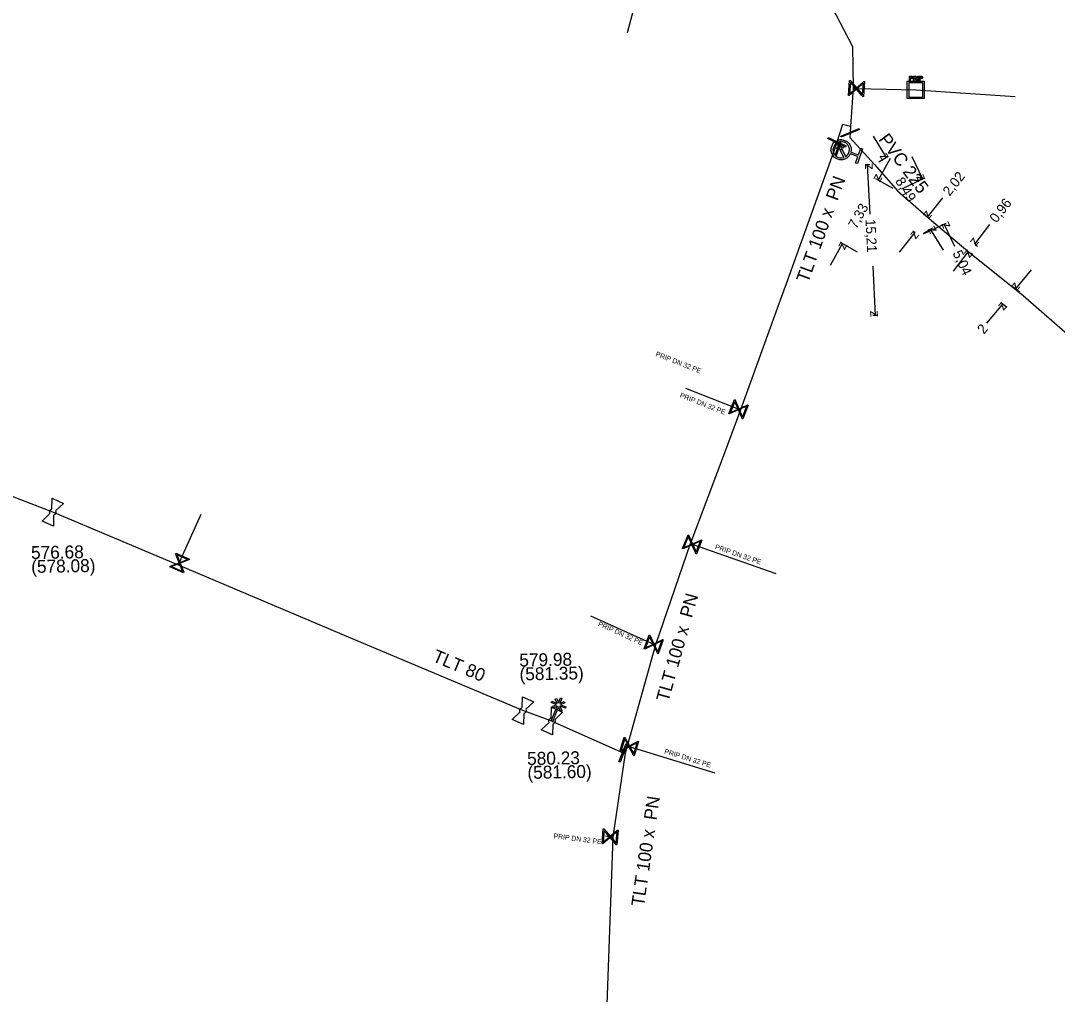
# Model space of a CAD drawing. Extents: x -643842 to -636370, y -1119190 to -1110210.
# Drawn here: x -641682.7 to -641578.2, y -1112919.9 to -1112821.7 of the extents above; entities that cross this region are included whole.
import ezdxf

# ---------------------------------------------------------------- set-up
doc = ezdxf.new("R2010")
doc.units = 0
for name, color, linetype in [('2', 7, 'Continuous'), ('22', 7, 'Continuous'), ('Default', 7, 'Continuous'), ('Level 10', 7, 'Continuous'), ('Level 16', 7, 'Continuous'), ('Level 18', 7, 'Continuous'), ('Level 20', 7, 'Continuous'), ('Level 21', 7, 'Continuous'), ('Level 23', 7, 'Continuous'), ('Level 27', 7, 'Continuous'), ('Level 28', 7, 'Continuous'), ('Level 33', 7, 'Continuous')]:
    doc.layers.add(name, color=color, linetype=linetype)

msp = doc.modelspace()

# ---------------------------------------------------------------- linework, layer by layer
at = {"layer": '2'}
msp.add_lwpolyline([(-641628.53, -1112890.5), (-641628.33, -1112890), (-641628.18, -1112890.06), (-641628.38, -1112890.56), (-641627.95, -1112890.37), (-641627.89, -1112890.52), (-641628.32, -1112890.7), (-641627.78, -1112890.92), (-641627.84, -1112891.06), (-641628.38, -1112890.84), (-641628.2, -1112891.28), (-641628.34, -1112891.34), (-641628.52, -1112890.91), (-641629.12, -1112892.38), (-641629.26, -1112892.32), (-641628.67, -1112890.85), (-641629.1, -1112891.03), (-641629.16, -1112890.89), (-641628.73, -1112890.7), (-641629.27, -1112890.49), (-641629.21, -1112890.34), (-641628.68, -1112890.56), (-641628.86, -1112890.13), (-641628.71, -1112890.07), (-641628.53, -1112890.5)], dxfattribs=at)
at = {"layer": 'Default'}
for points in [[(-641592.97, -1112827.31), (-641592.92, -1112827.31), (-641592.9, -1112827.31), (-641592.87, -1112827.32), (-641592.85, -1112827.33), (-641592.82, -1112827.35), (-641592.81, -1112827.37), (-641592.8, -1112827.4), (-641592.8, -1112827.43), (-641592.8, -1112827.49), (-641592.83, -1112827.52), (-641592.87, -1112827.56), (-641592.96, -1112827.56)], [(-641592.96, -1112827.51), (-641592.9, -1112827.51), (-641592.88, -1112827.49), (-641592.86, -1112827.47), (-641592.86, -1112827.43), (-641592.86, -1112827.41), (-641592.87, -1112827.39), (-641592.89, -1112827.37), (-641592.91, -1112827.36), (-641592.92, -1112827.36), (-641592.96, -1112827.36)], [(-641592.49, -1112827.65), (-641592.52, -1112827.61), (-641592.53, -1112827.59), (-641592.55, -1112827.57), (-641592.56, -1112827.56), (-641592.58, -1112827.55), (-641592.59, -1112827.55), (-641592.6, -1112827.54), (-641592.62, -1112827.54)], [(-641592.56, -1112827.5), (-641592.52, -1112827.5), (-641592.5, -1112827.49), (-641592.48, -1112827.48), (-641592.47, -1112827.46), (-641592.46, -1112827.45), (-641592.46, -1112827.42), (-641592.46, -1112827.39), (-641592.48, -1112827.37), (-641592.5, -1112827.35), (-641592.55, -1112827.35)], [(-641592.55, -1112827.31), (-641592.5, -1112827.31), (-641592.47, -1112827.32), (-641592.44, -1112827.33), (-641592.42, -1112827.36), (-641592.4, -1112827.39), (-641592.4, -1112827.42), (-641592.4, -1112827.47), (-641592.43, -1112827.5), (-641592.46, -1112827.53), (-641592.52, -1112827.54), (-641592.5, -1112827.55), (-641592.49, -1112827.56), (-641592.46, -1112827.58), (-641592.44, -1112827.62)], [(-641592, -1112827.31), (-641591.96, -1112827.31), (-641591.94, -1112827.31), (-641591.91, -1112827.32), (-641591.88, -1112827.33), (-641591.86, -1112827.35), (-641591.85, -1112827.37), (-641591.84, -1112827.4), (-641591.84, -1112827.43), (-641591.84, -1112827.49), (-641591.87, -1112827.52), (-641591.91, -1112827.56), (-641592, -1112827.56)], [(-641592, -1112827.51), (-641591.94, -1112827.51), (-641591.92, -1112827.49), (-641591.9, -1112827.47), (-641591.9, -1112827.43), (-641591.9, -1112827.41), (-641591.91, -1112827.39), (-641591.92, -1112827.37), (-641591.94, -1112827.36), (-641591.96, -1112827.36), (-641592, -1112827.36)], [(-641599.12, -1112835.14), (-641599.26, -1112835.47), (-641599.59, -1112835.62), (-641599.96, -1112835.8), (-641600.36, -1112835.67), (-641600.75, -1112835.53), (-641600.93, -1112835.16), (-641601.11, -1112834.79), (-641600.97, -1112834.39), (-641600.84, -1112834), (-641600.47, -1112833.82), (-641600.09, -1112833.64), (-641599.7, -1112833.78), (-641599.31, -1112833.91), (-641599.13, -1112834.28), (-641598.97, -1112834.61), (-641599.06, -1112834.96)], [(-641600.46, -1112834.03), (-641600.7, -1112834.18), (-641600.79, -1112834.46), (-641600.9, -1112834.77), (-641600.76, -1112835.08), (-641600.61, -1112835.38), (-641600.29, -1112835.49), (-641600.02, -1112835.58), (-641599.76, -1112835.49)], [(-641599.59, -1112835.41), (-641599.35, -1112835.26), (-641599.26, -1112834.99), (-641599.15, -1112834.67), (-641599.29, -1112834.37), (-641599.44, -1112834.06), (-641599.76, -1112833.95), (-641600.04, -1112833.86), (-641600.3, -1112833.95)], [(-641679.8, -1112871.41), (-641679.82, -1112871.37), (-641679.83, -1112871.31), (-641679.84, -1112871.23), (-641679.8, -1112871.15), (-641679.77, -1112871.08), (-641679.7, -1112871.03), (-641679.66, -1112870.99), (-641679.61, -1112870.98)], [(-641679.24, -1112871.15), (-641679.21, -1112871.19), (-641679.21, -1112871.25), (-641679.2, -1112871.33), (-641679.23, -1112871.41), (-641679.27, -1112871.48), (-641679.33, -1112871.53), (-641679.38, -1112871.56), (-641679.43, -1112871.58)], [(-641632.39, -1112891.42), (-641632.42, -1112891.38), (-641632.42, -1112891.32), (-641632.43, -1112891.24), (-641632.4, -1112891.16), (-641632.36, -1112891.09), (-641632.29, -1112891.04), (-641632.25, -1112891), (-641632.2, -1112890.99)], [(-641631.83, -1112891.16), (-641631.8, -1112891.2), (-641631.8, -1112891.26), (-641631.79, -1112891.34), (-641631.82, -1112891.42), (-641631.86, -1112891.49), (-641631.93, -1112891.54), (-641631.97, -1112891.57), (-641632.02, -1112891.59)], [(-641629.47, -1112892.48), (-641629.5, -1112892.44), (-641629.5, -1112892.38), (-641629.51, -1112892.3), (-641629.48, -1112892.22), (-641629.44, -1112892.15), (-641629.37, -1112892.1), (-641629.33, -1112892.06), (-641629.28, -1112892.05)], [(-641628.91, -1112892.22), (-641628.88, -1112892.26), (-641628.88, -1112892.32), (-641628.87, -1112892.4), (-641628.9, -1112892.48), (-641628.94, -1112892.55), (-641629.01, -1112892.6), (-641629.05, -1112892.63), (-641629.1, -1112892.65)]]:
    msp.add_open_spline(points, degree=3, dxfattribs=at)
at = {"layer": 'Level 10'}
for points in [[(-641596.82, -1112833.37), (-641595.51, -1112835.5)], [(-641597.15, -1112836.23), (-641597.61, -1112836.26)], [(-641597.11, -1112841.23), (-641597.36, -1112836.24)], [(-641595.09, -1112835.61), (-641596.31, -1112837.79)], [(-641596.23, -1112835.95), (-641595.29, -1112835.37)], [(-641592.9, -1112835.42), (-641591.83, -1112837.67)], [(-641594.79, -1112838.64), (-641596.53, -1112837.67)], [(-641593.91, -1112838.66), (-641591.6, -1112837.57)], [(-641589.8, -1112839.56), (-641591.35, -1112841.52)], [(-641591.33, -1112841.54), (-641591.55, -1112841.36)], [(-641591.76, -1112843.17), (-641590.83, -1112842.59)], [(-641591.74, -1112843.22), (-641589.43, -1112842.12)], [(-641588.58, -1112844.48), (-641589.66, -1112842.22)], [(-641585.07, -1112842.26), (-641586.6, -1112844.23)], [(-641594.16, -1112845.06), (-641592.61, -1112843.1)], [(-641592.58, -1112843.12), (-641592.8, -1112842.95)], [(-641589.73, -1112844.85), (-641591.04, -1112842.72)], [(-641601.1, -1112846.37), (-641599.88, -1112844.19)], [(-641598.37, -1112845.04), (-641600.1, -1112844.07)], [(-641586.27, -1112844.49), (-641586.4, -1112844.39)], [(-641588.72, -1112846.97), (-641587.19, -1112844.99)], [(-641586.86, -1112845.25), (-641586.99, -1112845.15)], [(-641596.85, -1112846.45), (-641596.6, -1112851.44)], [(-641580.87, -1112846.83), (-641582.46, -1112848.76)], [(-641582.06, -1112849.09), (-641582.65, -1112848.6)], [(-641585.33, -1112852.22), (-641583.74, -1112850.3)], [(-641583.34, -1112850.63), (-641583.93, -1112850.14)], [(-641596.39, -1112851.43), (-641596.85, -1112851.45)]]:
    msp.add_lwpolyline(points, dxfattribs=at)
at = {"layer": 'Level 16'}
for points in [[(-641597.69, -1112827.84), (-641597.79, -1112829.34), (-641597.86, -1112829.34), (-641597.94, -1112829.24), (-641598.49, -1112828.6), (-641599.23, -1112829.24), (-641599.29, -1112829.24), (-641599.19, -1112827.74), (-641599.12, -1112827.74), (-641598.48, -1112828.48), (-641597.85, -1112827.93), (-641597.75, -1112827.84), (-641597.69, -1112827.84)], [(-641599.19, -1112829.09), (-641598.55, -1112828.54), (-641599.1, -1112827.9), (-641599.19, -1112829.09)], [(-641597.79, -1112828), (-641598.43, -1112828.55), (-641597.88, -1112829.18), (-641597.79, -1112828)], [(-641598.17, -1112832.69), (-641600.02, -1112833.45), (-641600.07, -1112833.34), (-641598.22, -1112832.58), (-641598.17, -1112832.69)], [(-641599.58, -1112834.45), (-641601.39, -1112833.6), (-641601.34, -1112833.49), (-641599.53, -1112834.34), (-641599.58, -1112834.45)], [(-641600.06, -1112833.92), (-641600.55, -1112835.33), (-641600.64, -1112835.3), (-641600.15, -1112833.89), (-641600.06, -1112833.92)], [(-641609.4, -1112860.48), (-641609.95, -1112861.87), (-641610.01, -1112861.85), (-641610.06, -1112861.73), (-641610.39, -1112860.96), (-641611.28, -1112861.35), (-641611.34, -1112861.32), (-641610.79, -1112859.93), (-641610.73, -1112859.95), (-641610.35, -1112860.84), (-641609.58, -1112860.51), (-641609.46, -1112860.45), (-641609.4, -1112860.48)], [(-641611.2, -1112861.21), (-641610.43, -1112860.88), (-641610.76, -1112860.11), (-641611.2, -1112861.21)], [(-641609.54, -1112860.59), (-641610.31, -1112860.92), (-641609.98, -1112861.69), (-641609.54, -1112860.59)], [(-641614.07, -1112874.1), (-641614.62, -1112875.49), (-641614.69, -1112875.47), (-641614.73, -1112875.35), (-641615.07, -1112874.58), (-641615.96, -1112874.97), (-641616.02, -1112874.94), (-641615.47, -1112873.55), (-641615.41, -1112873.57), (-641615.02, -1112874.46), (-641614.25, -1112874.13), (-641614.14, -1112874.07), (-641614.07, -1112874.1)], [(-641615.88, -1112874.83), (-641615.1, -1112874.5), (-641615.44, -1112873.73), (-641615.88, -1112874.83)], [(-641614.22, -1112874.21), (-641614.99, -1112874.54), (-641614.65, -1112875.31), (-641614.22, -1112874.21)], [(-641667.12, -1112875.42), (-641665.74, -1112876.02), (-641665.77, -1112876.08), (-641665.89, -1112876.13), (-641666.67, -1112876.43), (-641666.32, -1112877.34), (-641666.34, -1112877.4), (-641667.72, -1112876.8), (-641667.69, -1112876.74), (-641666.79, -1112876.38), (-641667.09, -1112875.6), (-641667.14, -1112875.48), (-641667.12, -1112875.42)], [(-641667.01, -1112875.57), (-641666.7, -1112876.35), (-641665.92, -1112876.05), (-641667.01, -1112875.57)], [(-641666.45, -1112877.25), (-641666.75, -1112876.47), (-641667.54, -1112876.77), (-641666.45, -1112877.25)], [(-641617.98, -1112884.15), (-641618.47, -1112885.56), (-641618.53, -1112885.54), (-641618.58, -1112885.42), (-641618.95, -1112884.67), (-641619.82, -1112885.09), (-641619.88, -1112885.07), (-641619.39, -1112883.66), (-641619.33, -1112883.68), (-641618.91, -1112884.55), (-641618.15, -1112884.18), (-641618.04, -1112884.12), (-641617.98, -1112884.15)], [(-641619.75, -1112884.96), (-641618.99, -1112884.59), (-641619.36, -1112883.83), (-641619.75, -1112884.96)], [(-641618.12, -1112884.26), (-641618.87, -1112884.63), (-641618.5, -1112885.38), (-641618.12, -1112884.26)], [(-641621.59, -1112894.64), (-641622.32, -1112896.5), (-641622.43, -1112896.46), (-641621.7, -1112894.6), (-641621.59, -1112894.64)], [(-641620.46, -1112894.4), (-641620.89, -1112895.84), (-641620.96, -1112895.82), (-641621.01, -1112895.71), (-641621.41, -1112894.97), (-641622.27, -1112895.42), (-641622.33, -1112895.41), (-641621.9, -1112893.97), (-641621.83, -1112893.99), (-641621.38, -1112894.85), (-641620.64, -1112894.45), (-641620.52, -1112894.39), (-641620.46, -1112894.4)], [(-641622.2, -1112895.29), (-641621.45, -1112894.89), (-641621.85, -1112894.15), (-641622.2, -1112895.29)], [(-641620.59, -1112894.53), (-641621.33, -1112894.92), (-641620.94, -1112895.66), (-641620.59, -1112894.53)], [(-641622.52, -1112903.34), (-641622.64, -1112904.84), (-641622.71, -1112904.83), (-641622.79, -1112904.73), (-641623.33, -1112904.09), (-641624.07, -1112904.72), (-641624.14, -1112904.71), (-641624.01, -1112903.22), (-641623.95, -1112903.22), (-641623.32, -1112903.97), (-641622.68, -1112903.42), (-641622.58, -1112903.34), (-641622.52, -1112903.34)], [(-641624.03, -1112904.57), (-641623.39, -1112904.02), (-641623.93, -1112903.38), (-641624.03, -1112904.57)], [(-641622.62, -1112903.49), (-641623.26, -1112904.03), (-641622.72, -1112904.67), (-641622.62, -1112903.49)]]:
    msp.add_lwpolyline(points, dxfattribs=at)
at = {"layer": 'Level 18'}
for points in [[(-641591.66, -1112827.81), (-641591.66, -1112829.55), (-641593.36, -1112829.55), (-641593.36, -1112827.81), (-641591.66, -1112827.81)], [(-641593.21, -1112827.96), (-641593.21, -1112829.41), (-641591.81, -1112829.41), (-641591.81, -1112827.96), (-641593.21, -1112827.96)], [(-641593.13, -1112827.74), (-641593.13, -1112827.31), (-641592.97, -1112827.31)], [(-641592.96, -1112827.56), (-641593.07, -1112827.56), (-641593.07, -1112827.74), (-641593.13, -1112827.74)], [(-641592.96, -1112827.36), (-641593.07, -1112827.36), (-641593.07, -1112827.51)], [(-641593.07, -1112827.51), (-641592.96, -1112827.51)], [(-641592.74, -1112827.74), (-641592.74, -1112827.31), (-641592.55, -1112827.31)], [(-641592.62, -1112827.54), (-641592.69, -1112827.54), (-641592.69, -1112827.74), (-641592.74, -1112827.74)], [(-641592.55, -1112827.35), (-641592.69, -1112827.35), (-641592.69, -1112827.5)], [(-641592.69, -1112827.5), (-641592.56, -1112827.5)], [(-641592.44, -1112827.62), (-641592.36, -1112827.74), (-641592.44, -1112827.74), (-641592.49, -1112827.65)], [(-641592.31, -1112827.74), (-641592.31, -1112827.31), (-641592.25, -1112827.31), (-641592.25, -1112827.74), (-641592.31, -1112827.74)], [(-641592.16, -1112827.74), (-641592.16, -1112827.31), (-641592, -1112827.31)], [(-641592, -1112827.56), (-641592.11, -1112827.56), (-641592.11, -1112827.74), (-641592.16, -1112827.74)], [(-641592, -1112827.36), (-641592.11, -1112827.36), (-641592.11, -1112827.51)], [(-641592.11, -1112827.51), (-641592, -1112827.51)]]:
    msp.add_lwpolyline(points, dxfattribs=at)
at = {"layer": 'Level 21'}
for points in [[(-641718.68, -1112783.24), (-641701.72, -1112787.17), (-641701.48, -1112787.22), (-641685.32, -1112790.96), (-641664.8, -1112796.07), (-641663.72, -1112796.33), (-641648.39, -1112800.05), (-641644.14, -1112801.06), (-641643.82, -1112801.14), (-641630.32, -1112804.05), (-641622.95, -1112805.49), (-641622.63, -1112805.55), (-641617.19, -1112806.53), (-641614.91, -1112807), (-641611.12, -1112808.05), (-641602.24, -1112817.81), (-641598.89, -1112824.31), (-641598.82, -1112828.52), (-641599.08, -1112832.39), (-641599.12, -1112832.96)], [(-641599.08, -1112832.39), (-641599.9, -1112832.16), (-641600.46, -1112833.97), (-641600.65, -1112834.5), (-641605.59, -1112848.26), (-641606.18, -1112849.89), (-641610.17, -1112860.97), (-641611.94, -1112865.67), (-641615.11, -1112874.13), (-641615.24, -1112874.48), (-641618.74, -1112884.67), (-641621.6, -1112894.87), (-641621.81, -1112895.59)], [(-641599.12, -1112832.96), (-641599.12, -1112833.01), (-641599.17, -1112833.5), (-641596.66, -1112836.21), (-641594.36, -1112838.88), (-641590.94, -1112841.85), (-641587.26, -1112844.94), (-641581.67, -1112849.41), (-641569.57, -1112859.97), (-641554.82, -1112871.06)], [(-641629.19, -1112892.35), (-641632.11, -1112891.29), (-641649.47, -1112883.97), (-641666.83, -1112876.64), (-641679.52, -1112871.28), (-641684.94, -1112869.18), (-641689.05, -1112867.47), (-641699.62, -1112863.09), (-641702.09, -1112862.06), (-641702.21, -1112862.02)], [(-641629.19, -1112892.35), (-641622.01, -1112895.55), (-641621.81, -1112895.59)], [(-641621.81, -1112895.59), (-641623.05, -1112904.05), (-641623.73, -1112922.77), (-641623.72, -1112922.96), (-641622.22, -1112940.34), (-641622.03, -1112942.35), (-641621.21, -1112948.89), (-641618.72, -1112966.12), (-641618.4, -1112968.13), (-641615.93, -1112986.33), (-641615.62, -1112988.49), (-641613.05, -1113004.04), (-641612.67, -1113006.59), (-641609.29, -1113027.76)]]:
    msp.add_lwpolyline(points, dxfattribs=at)
at = {"layer": 'Level 23'}
for points in [[(-641617.19, -1112806.53), (-641617.25, -1112806.63), (-641621.6, -1112822.93)], [(-641598.82, -1112828.52), (-641598.49, -1112828.54), (-641592.51, -1112828.68), (-641582.5, -1112829.34)], [(-641600.65, -1112834.5), (-641600.35, -1112834.61), (-641600.03, -1112834.72)], [(-641599.73, -1112834.56), (-641599.97, -1112834.44), (-641600.35, -1112834.35)], [(-641610.17, -1112860.97), (-641610.37, -1112860.9), (-641615.68, -1112858.81)], [(-641666.56, -1112875.94), (-641664.54, -1112871.47)], [(-641615.24, -1112874.48), (-641615.05, -1112874.52), (-641606.63, -1112877.45)], [(-641666.83, -1112876.64), (-641666.73, -1112876.41), (-641666.56, -1112875.94)], [(-641618.74, -1112884.67), (-641618.93, -1112884.61), (-641625.26, -1112881.76)], [(-641621.6, -1112894.87), (-641621.4, -1112894.91), (-641612.77, -1112897.57)], [(-641623.05, -1112904.05), (-641623.33, -1112904.03), (-641623.79, -1112903.97)]]:
    msp.add_lwpolyline(points, dxfattribs=at)
at = {"layer": 'Level 28'}
for points in [[(-641679.61, -1112870.98), (-641679.58, -1112869.88)], [(-641679.58, -1112869.88), (-641678.44, -1112870.39), (-641679.24, -1112871.15)], [(-641679.43, -1112871.58), (-641679.46, -1112872.68), (-641680.6, -1112872.17), (-641679.8, -1112871.41)], [(-641632.2, -1112890.99), (-641632.17, -1112889.89)], [(-641632.17, -1112889.89), (-641631.03, -1112890.4), (-641631.83, -1112891.16)], [(-641632.02, -1112891.59), (-641632.05, -1112892.69), (-641633.19, -1112892.18), (-641632.39, -1112891.42)], [(-641629.28, -1112892.05), (-641629.25, -1112890.95)], [(-641629.25, -1112890.95), (-641628.11, -1112891.46), (-641628.91, -1112892.22)], [(-641629.1, -1112892.65), (-641629.13, -1112893.75), (-641630.27, -1112893.24), (-641629.47, -1112892.48)]]:
    msp.add_lwpolyline(points, dxfattribs=at)
at = {"layer": 'Level 33'}
for points in [[(-641599.76, -1112835.49), (-641600.46, -1112834.03)], [(-641600.3, -1112833.95), (-641599.59, -1112835.41)], [(-641599.06, -1112834.96), (-641598.28, -1112835.23), (-641598.06, -1112834.58), (-641597.88, -1112834.64), (-641598.39, -1112836.12), (-641598.57, -1112836.06), (-641598.34, -1112835.4), (-641599.12, -1112835.14)]]:
    msp.add_lwpolyline(points, dxfattribs=at)

# ---------------------------------------------------------------- texts
at = {"layer": '22'}
for rotation, p in [(338.5266, (-641618.79, -1112855.51)), (338.5266, (-641616.34, -1112859.67)), (340.825, (-641612.79, -1112874.97)), (335.7941, (-641624.59, -1112882.73)), (342.8451, (-641617.9, -1112895.61)), (352.7842, (-641629.05, -1112904.16))]:
    msp.add_text('PRIP DN 32 PE', height=0.5, rotation=rotation, dxfattribs=at).set_placement(p)
at = {"layer": 'Level 10'}
for s, rotation, p in [('z', 301.7342, (-641596.19, -1112835.34)), ('z', 92.8851, (-641596.84, -1112836.72)), ('z', 240.8283, (-641596.5, -1112837.11)), ('z', 295.4669, (-641592.49, -1112837.44)), ('2,02', 51.6542, (-641589.1, -1112839.47)), ('8,49', 301.7342, (-641594.62, -1112837.88)), ('7,33', 60.8283, (-641598.51, -1112842.77)), ('0,96', 52.2877, (-641584.37, -1112842.17)), ('z', 231.6542, (-641591.43, -1112840.81)), ('15,21', 272.8851, (-641597.58, -1112841.75)), ('z', 121.7342, (-641590.35, -1112842.88)), ('z', 115.4669, (-641588.99, -1112842.46)), ('z', 51.6542, (-641592.52, -1112843.8)), ('z', 232.2877, (-641586.69, -1112843.53)), ('z', 60.8283, (-641599.69, -1112844.87)), ('5,04', 295.4669, (-641588.82, -1112845.15)), ('z', 52.2877, (-641587.1, -1112845.7)), ('z', 230.3719, (-641582.53, -1112848.05)), ('z', 272.8851, (-641597.12, -1112850.96)), ('z', 50.3719, (-641583.67, -1112851)), ('2', 50.3719, (-641585.64, -1112853.39))]:
    msp.add_text(s, height=1, rotation=rotation, dxfattribs=at).set_placement(p)
at = {"layer": 'Level 20'}
for s, rotation, p in [('PVC 225', 306.7081, (-641596.32, -1112833.69)), ('TLT 100 x  PN ', 70.2386, (-641603.37, -1112848.22)), ('TLT 100 x  PN ', 74.3586, (-641617.45, -1112890.48)), ('TLT 80', 337.1228, (-641641.33, -1112886.28)), ('TLT 100 x  PN ', 81.6994, (-641619.92, -1112911.1))]:
    msp.add_text(s, height=1.3, rotation=rotation, dxfattribs=at).set_placement(p)
at = {"layer": 'Level 27'}
for s, p in [('576.68', (-641681.7, -1112876.01)), ('(578.08)', (-641681.68, -1112877.41)), ('579.98', (-641632.47, -1112886.85)), ('(581.35)', (-641632.45, -1112888.25)), ('580.23', (-641631.68, -1112896.78)), ('(581.60)', (-641631.65, -1112898.18))]:
    msp.add_text(s, height=1.3, rotation=1, dxfattribs=at).set_placement(p)

doc.saveas('drawing.dxf')
